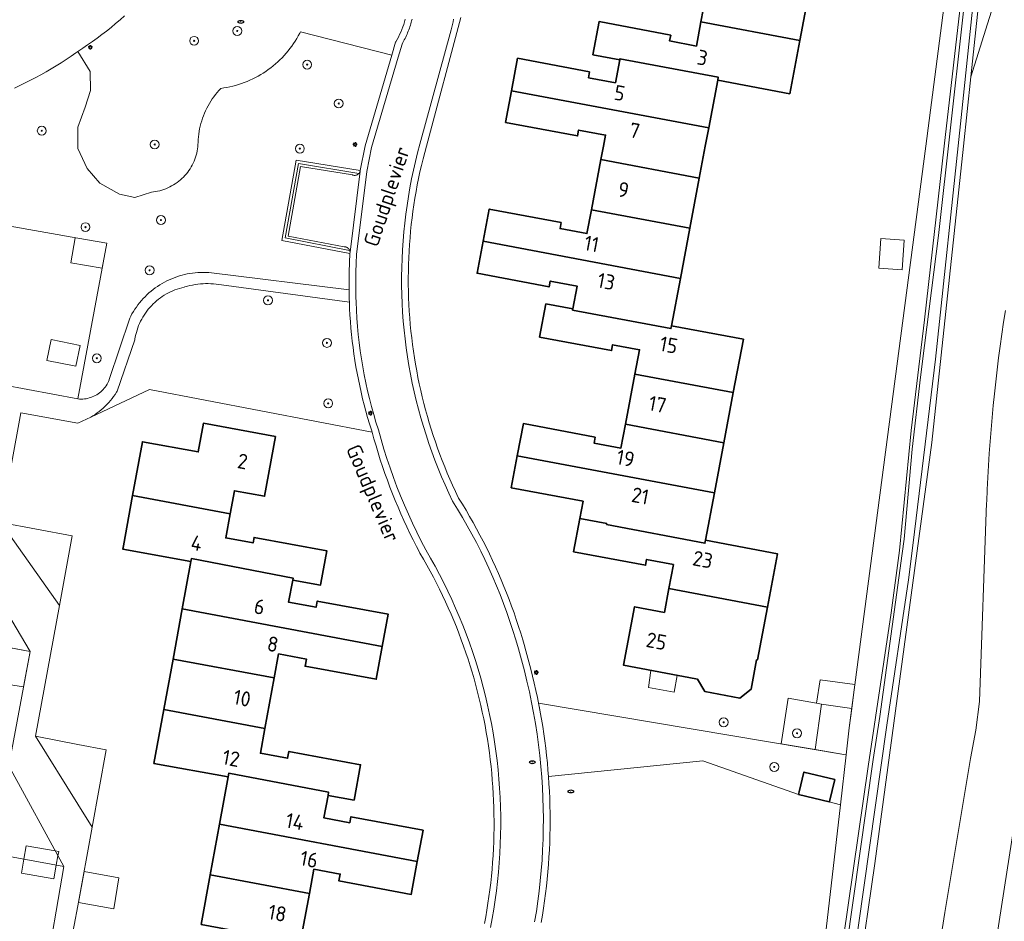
# Model space of a CAD drawing. Header units: metres. Extents: x 152610 to 160096, y 456114 to 462495.
# Tile 923 of 938: x 158995 to 159083, y 460680 to 460761. Entities that reach past the tile are written whole.
import ezdxf
from ezdxf.enums import TextEntityAlignment as Align

# ---------------------------------------------------------------- set-up
doc = ezdxf.new("R2010")
doc.units = ezdxf.units.M
doc.header["$LTSCALE"] = 0.5
doc.layers.get('0').update_dxf_attribs({"linetype": 'CONTINUOUS'})
for name, color, linetype, lineweight in [('B-PV-GR-BEPLANTING_CULTUUR_BOSPLANTSOEN-GV', 251, 'CONTINUOUS', 18), ('B-PV-GR-BOOM-S', 251, 'CONTINUOUS', 25), ('B-PV-GR-BOS_LOOF-GV', 251, 'CONTINUOUS', 13), ('B-PV-IE-MEUBILAIR-S', 251, 'CONTINUOUS', 25), ('B-PV-IE-TERREINAFSCHEIDING_KUNSTMATIG_MUUR-G', 251, 'IE-TERREINAFSCHEIDING_KUNSTMATIG-SO', 18), ('B-PV-OG-BEBOUWING-GV', 6, 'CONTINUOUS', 35), ('B-PV-OG-BEBOUWING-T18', 1, 'CONTINUOUS', 18), ('B-PV-OG-BEBOUWING_OVERBOUWING-GV', 251, 'CONTINUOUS', 18), ('B-PV-OG-BEBOUWING_SCHUUR-GV', 251, 'CONTINUOUS', 18), ('B-PV-OG-TERREIN_BEGROEID-GV', 251, 'CONTINUOUS', 18), ('B-PV-OG-TERREIN_OEVER-GV', 251, 'CONTINUOUS', 18), ('B-PV-OG-TOPOGRAFIE-T18', 1, 'CONTINUOUS', 18), ('B-PV-OG-WATER_SLOOT-GV', 251, 'CONTINUOUS', 18), ('B-PV-VH-HALFVERHARDING_GRAVEL-GV', 251, 'CONTINUOUS', 18), ('B-PV-VH-OPENVERHARDING_BETONELEMENT-GV', 251, 'CONTINUOUS', 18), ('B-PV-VH-OPENVERHARDING_BETONSTRAATSTEEN-GV', 251, 'CONTINUOUS', 18), ('B-PV-VH-OPENVERHARDING_STRAATBAKSTEEN-GV', 251, 'CONTINUOUS', 18)]:
    doc.layers.add(name, color=color, linetype=linetype, lineweight=lineweight)
doc.styles.add('NLCS-ISO', font='NLCS-ISO.ttf')
doc.styles.add('NLCS-ISO-M750-T18', font='NLCS-ISO.ttf', dxfattribs={"height": 1.35})
doc.linetypes.add('IE-TERREINAFSCHEIDING_KUNSTMATIG-SO', pattern='A,4,[82,NLCS.SHX,S=0.75,R=90,X=0,Y=0],4,-2', length=10)

# ---------------------------------------------------------------- blocks, each defined once
blk = doc.blocks.new('SIE-MEUBILAIR_PAAL_LICHTMAST-SO')
for points in [[(-0.62, 0), (-1, 0)], [(-0.71, 0.71), (-0.44, 0.44)], [(0, 1), (0, 0.62)], [(0.44, 0.44), (0.71, 0.71)], [(1, 0), (0.62, 0)], [(-0.71, -0.71), (-0.44, -0.44)], [(0, -0.62), (0, -1)], [(0.44, -0.44), (0.71, -0.71)]]:
    blk.add_lwpolyline(points)
blk.add_circle((0, 0), 0.5)
blk = doc.blocks.new('SIE-MEUBILAIR_PUT_RIOOLPUT-SO')
blk.add_ellipse((0, 0), major_axis=(1.25, 0), ratio=0.54)
at = {"style": 'NLCS-ISO'}
blk.add_text('ri', height=0.75, dxfattribs=at).set_placement((-0.04, 0.07), align=Align.MIDDLE_CENTER)
blk = doc.blocks.new('SGR-BOOM_GBKN-SO')
at = {"linetype": 'ByBlock', "lineweight": 18}
h = blk.add_hatch(color=0, dxfattribs=at)
h.dxf.hatch_style = 1
edge = h.paths.add_edge_path()
edge.add_arc((0, 0), 0.25, 0, 360)
at = {"color": 0, "linetype": 'ByBlock', "lineweight": 18}
for radius in [2, 0.25]:
    blk.add_circle((0, 0), radius, dxfattribs=at)
at = {"color": 0, "linetype": 'ByBlock', "lineweight": 18, "style": 'NLCS-ISO'}
blk.add_attdef('SOORT', (2.5, 0), '', height=1.5, dxfattribs=at)

msp = doc.modelspace()

# ---------------------------------------------------------------- linework, layer by layer
at = {"layer": 'B-PV-GR-BEPLANTING_CULTUUR_BOSPLANTSOEN-GV', "flags": 128}
for points in [[(159068.295, 460675.811), (159070.956, 460694.276), (159073.029, 460708.095), (159073.756, 460713.677), (159074.83, 460724.447), (159076.002, 460734.401), (159077.788, 460750), (159080.197, 460771.045)], [(159081.739, 460770.88), (159080.175, 460756.206), (159082.166, 460762.588)], [(159078.247, 460766.397), (159076.124, 460750), (159069.26, 460697.772), (159068.98, 460695.346), (159068.459, 460690.836), (159064.089, 460652.97)], [(159063.009, 460568.472), (159069.908, 460601.61), (159072.91, 460617.227), (159089.629, 460724.842), (159093.773, 460762.104)], [(158967.697, 460747.45), (159000, 460741.727), (159002.604, 460741.266), (159000.003, 460727.294), (159000.15, 460727.282), (159000.297, 460727.279), (159000.444, 460727.283), (159000.591, 460727.295), (159000.737, 460727.315), (159000.882, 460727.343), (159001.024, 460727.38), (159001.165, 460727.423), (159001.303, 460727.474), (159001.438, 460727.533), (159001.57, 460727.599), (159001.698, 460727.672), (159001.822, 460727.751), (159001.941, 460727.838), (159002.056, 460727.931), (159002.165, 460728.029), (159002.269, 460728.134), (159002.367, 460728.244), (159002.458, 460728.359), (159002.544, 460728.479), (159002.622, 460728.604), (159002.694, 460728.732), (159002.759, 460728.865), (159002.817, 460729), (159002.827, 460729.027), (159004.659, 460734.539), (159004.747, 460734.712), (159004.864, 460734.926), (159004.987, 460735.135), (159005.118, 460735.34), (159005.255, 460735.54), (159005.398, 460735.736), (159005.548, 460735.927), (159005.704, 460736.114), (159005.866, 460736.295), (159006.034, 460736.47), (159006.208, 460736.64), (159006.387, 460736.804), (159006.572, 460736.962), (159006.761, 460737.113), (159006.956, 460737.259), (159007.155, 460737.398), (159007.359, 460737.53), (159007.566, 460737.656), (159007.778, 460737.775), (159007.994, 460737.886), (159008.213, 460737.991), (159008.436, 460738.088), (159008.662, 460738.178), (159008.89, 460738.26), (159009.121, 460738.335), (159009.355, 460738.402), (159009.59, 460738.462), (159009.828, 460738.513), (159010.067, 460738.557), (159010.307, 460738.593), (159010.548, 460738.621), (159010.79, 460738.641), (159011.033, 460738.653), (159011.275, 460738.657), (159011.518, 460738.653), (159011.761, 460738.641), (159024.353, 460737.074), (159024.368, 460738.711), (159024.434, 460740.346), (159018.324, 460741.517), (159019.59, 460748.732), (159025.348, 460747.809), (159025.786, 460750.007), (159028.187, 460758.156), (159019.989, 460760.265), (159019.923, 460760.134), (159019.794, 460759.893), (159019.659, 460759.657), (159019.516, 460759.424), (159019.367, 460759.196), (159019.212, 460758.972), (159019.049, 460758.753), (159018.881, 460758.538), (159018.706, 460758.329), (159018.525, 460758.125), (159018.338, 460757.927), (159018.146, 460757.734), (159017.948, 460757.546), (159017.744, 460757.365), (159017.535, 460757.189), (159017.321, 460757.02), (159017.103, 460756.857), (159016.879, 460756.701), (159016.652, 460756.551), (159016.419, 460756.408), (159016.183, 460756.272), (159015.943, 460756.143), (159015.699, 460756.021), (159015.452, 460755.906), (159015.201, 460755.799), (159014.948, 460755.699), (159014.691, 460755.606), (159014.432, 460755.521), (159014.171, 460755.444), (159013.907, 460755.374), (159013.642, 460755.312), (159013.375, 460755.258), (159013.106, 460755.211), (159012.836, 460755.173), (159012.671, 460754.994), (159012.512, 460754.81), (159012.358, 460754.621), (159012.212, 460754.427), (159012.071, 460754.228), (159011.937, 460754.025), (159011.81, 460753.817), (159011.69, 460753.605), (159011.577, 460753.39), (159011.471, 460753.171), (159011.372, 460752.948), (159011.281, 460752.723), (159011.197, 460752.494), (159011.121, 460752.263), (159011.052, 460752.029), (159010.991, 460751.794), (159010.938, 460751.556), (159010.893, 460751.317), (159010.855, 460751.077), (159010.826, 460750.835), (159010.804, 460750.593), (159010.791, 460750.35), (159010.785, 460750.106), (159010.785, 460750), (159010.778, 460749.932), (159010.753, 460749.742), (159010.72, 460749.553), (159010.68, 460749.366), (159010.631, 460749.181), (159010.575, 460748.998), (159010.512, 460748.817), (159010.441, 460748.639), (159010.362, 460748.465), (159010.276, 460748.293), (159010.183, 460748.126), (159010.084, 460747.962), (159009.977, 460747.803), (159009.864, 460747.649), (159009.745, 460747.499), (159009.619, 460747.354), (159009.488, 460747.215), (159009.351, 460747.081), (159009.208, 460746.953), (159009.06, 460746.832), (159008.907, 460746.716), (159008.75, 460746.607), (159008.588, 460746.505), (159008.422, 460746.409), (159008.252, 460746.321), (159008.079, 460746.24), (159007.902, 460746.166), (159007.722, 460746.099), (159007.54, 460746.04), (159007.356, 460745.989), (159007.169, 460745.946), (159006.981, 460745.91), (159006.791, 460745.882), (159006.601, 460745.862), (159005.105, 460745.379), (159003.739, 460745.667), (159001.983, 460746.674), (159000.839, 460747.989), (159000, 460749.776), (158999.999, 460751.689), (159000, 460751.692), (159000.653, 460753.485), (159001.142, 460754.988), (159001.099, 460756.687), (159000.001, 460758.486), (158999.827, 460758.363), (158999.391, 460758.062), (158998.951, 460757.768), (158998.506, 460757.481), (158998.057, 460757.201), (158997.604, 460756.927), (158997.147, 460756.66), (158996.686, 460756.4), (158996.221, 460756.147), (158995.752, 460755.901), (158995.279, 460755.663), (158994.803, 460755.431), (158994.324, 460755.207)], [(159083.275, 460735.241), (159083.11, 460734.176), (159082.954, 460733.109), (159082.805, 460732.041), (159082.665, 460730.972), (159082.532, 460729.902), (159082.407, 460728.832), (159082.29, 460727.76), (159082.181, 460726.687), (159082.081, 460725.614), (159081.988, 460724.54), (159081.903, 460723.465), (159081.826, 460722.39), (159081.757, 460721.314), (159081.696, 460720.238), (159081.643, 460719.161), (159081.598, 460718.084), (159081.593, 460717.96), (159080.957, 460700.139), (159080.628, 460697.554), (159080.149, 460695.021), (159077.826, 460681.168), (159075.791, 460668.187)]]:
    msp.add_lwpolyline(points, dxfattribs=at)
for points in [[(159011.951, 460737.64), (159011.715, 460737.646), (159011.478, 460737.644), (159011.242, 460737.634), (159011.006, 460737.617), (159010.771, 460737.591), (159010.536, 460737.557), (159010.304, 460737.515), (159010.072, 460737.466), (159009.843, 460737.408), (159009.615, 460737.343), (159009.54, 460737.32), (159009.332, 460737.271), (159009.126, 460737.214), (159008.923, 460737.149), (159008.722, 460737.076), (159008.524, 460736.997), (159008.329, 460736.909), (159008.137, 460736.815), (159007.949, 460736.713), (159007.765, 460736.605), (159007.585, 460736.49), (159007.41, 460736.368), (159007.24, 460736.239), (159007.074, 460736.104), (159006.913, 460735.964), (159006.758, 460735.817), (159006.608, 460735.664), (159006.465, 460735.506), (159006.327, 460735.343), (159006.195, 460735.175), (159006.07, 460735.002), (159005.952, 460734.824), (159005.84, 460734.642), (159005.735, 460734.456), (159005.637, 460734.266), (159005.546, 460734.073), (159005.463, 460733.876), (159005.387, 460733.677), (159005.318, 460733.474), (159005.258, 460733.269), (159005.204, 460733.063), (159005.159, 460732.854), (159005.122, 460732.644), (159005.115, 460732.602), (159003.538, 460727.995), (159003.474, 460727.89), (159003.347, 460727.696), (159003.214, 460727.506), (159003.074, 460727.321), (159002.928, 460727.141), (159002.775, 460726.965), (159002.617, 460726.796), (159002.453, 460726.631), (159002.284, 460726.473), (159002.109, 460726.321), (159001.929, 460726.174), (159001.744, 460726.034), (159001.555, 460725.9), (159001.36, 460725.773), (159001.162, 460725.653), (159006.433, 460728.144), (159026.416, 460724.319), (159026.357, 460724.503), (159026.184, 460725.061), (159026.019, 460725.621), (159025.861, 460726.184), (159025.711, 460726.749), (159025.569, 460727.315), (159025.434, 460727.884), (159025.308, 460728.454), (159025.189, 460729.026), (159025.078, 460729.6), (159024.975, 460730.175), (159024.879, 460730.751), (159024.792, 460731.329), (159024.712, 460731.908), (159024.641, 460732.488), (159024.577, 460733.069), (159024.522, 460733.65), (159024.474, 460734.233), (159024.434, 460734.816), (159024.403, 460735.399), (159024.379, 460735.983), (159012.891, 460737.536), (159012.657, 460737.574), (159012.423, 460737.604), (159012.187, 460737.626)], [(158999.487, 460714.993), (158993.095, 460716.202), (158998.342, 460708.731)], [(158995.712, 460704.624), (158990.55, 460713.326), (158989.21, 460705.835)], [(159041.515, 460699.211), (159041.52, 460699.18), (159041.634, 460698.532), (159041.74, 460697.883), (159041.839, 460697.232), (159041.929, 460696.58), (159042.012, 460695.927), (159042.086, 460695.273), (159042.153, 460694.618), (159042.212, 460693.963), (159042.257, 460693.383), (159056.117, 460694.803), (159064.698, 460691.778), (159064.758, 460692.026), (159065.188, 460693.788), (159067.951, 460693.114), (159067.473, 460691.153), (159067.461, 460691.104), (159068.459, 460690.836), (159068.98, 460695.346), (159068.95, 460695.351), (159041.369, 460699.988), (159041.453, 460699.553)], [(159000.001, 460696.276), (158996.196, 460697.001), (159000, 460690.92), (159001.29, 460688.858), (159002.554, 460695.789)], [(158998.747, 460685.298), (158993.814, 460694.336), (158992.365, 460686.486)]]:
    msp.add_lwpolyline(points, close=True, dxfattribs=at)
at = {"layer": 'B-PV-GR-BOS_LOOF-GV', "flags": 128}
for points in [[(159082.166, 460762.588), (159080.175, 460756.206), (159079.514, 460750), (159076.677, 460723.392), (159071.567, 460685.583), (159068.616, 460665.358), (159065.416, 460642.047), (159065.375, 460641.861), (159065.234, 460641.238), (159065.085, 460640.617), (159064.928, 460639.998), (159064.764, 460639.381), (159064.591, 460638.766), (159064.411, 460638.153), (159064.223, 460637.543), (159064.028, 460636.935), (159063.844, 460636.236), (159063.736, 460635.768), (159063.483, 460634.913), (159063.357, 460634.543), (159063.14, 460633.859), (159062.752, 460632.833), (159053.466, 460606.203), (159050.432, 460593.869)], [(159093.773, 460762.104), (159089.629, 460724.842), (159072.91, 460617.227), (159069.908, 460601.61), (159063.009, 460568.472)], [(159075.791, 460668.187), (159077.826, 460681.168), (159080.149, 460695.021), (159080.628, 460697.554), (159080.957, 460700.139), (159081.593, 460717.96), (159081.598, 460718.084), (159081.643, 460719.161), (159081.696, 460720.238), (159081.757, 460721.314), (159081.826, 460722.39), (159081.903, 460723.465), (159081.988, 460724.54), (159082.081, 460725.614), (159082.181, 460726.687), (159082.29, 460727.76), (159082.407, 460728.832), (159082.532, 460729.902), (159082.665, 460730.972), (159082.805, 460732.041), (159082.954, 460733.109), (159083.11, 460734.176), (159083.275, 460735.241)]]:
    msp.add_lwpolyline(points, dxfattribs=at)
at = {"layer": 'B-PV-IE-TERREINAFSCHEIDING_KUNSTMATIG_MUUR-G', "flags": 128}
msp.add_lwpolyline([(159025.224, 460747.542), (159019.822, 460748.43), (159018.628, 460741.75), (159024.378, 460740.619)], dxfattribs=at)
at = {"layer": 'B-PV-OG-BEBOUWING-GV', "flags": 128}
for points in [[(159054.689, 460769.069), (159053.702, 460763.823), (159056.355, 460763.321), (159055.943, 460761.137), (159064.817, 460759.461), (159065.716, 460764.231), (159065.502, 460764.271), (159066.005, 460766.935), (159064.474, 460767.224)], [(159053.227, 460759.961), (159046.799, 460761.171), (159046.239, 460758.193), (159048.648, 460757.739), (159048.666, 460757.837), (159057.5, 460756.173), (159057.45, 460755.909), (159063.917, 460754.69), (159064.817, 460759.461), (159055.943, 460761.137), (159055.536, 460758.977), (159053.127, 460759.43)], [(159045.951, 460756.665), (159039.487, 460757.882), (159038.938, 460754.966), (159056.644, 460751.628), (159057.45, 460755.909), (159057.5, 460756.173), (159048.666, 460757.837), (159048.648, 460757.739), (159048.261, 460755.681), (159045.851, 460756.135)], [(159056.644, 460751.628), (159038.938, 460754.966), (159038.402, 460752.122), (159044.865, 460750.907), (159044.965, 460751.433), (159047.375, 460750.979), (159047.19, 460750), (159046.962, 460748.787), (159055.795, 460747.122), (159056.337, 460750)], [(159055.795, 460747.122), (159046.962, 460748.787), (159046.113, 460744.28), (159054.946, 460742.616)], [(159043.401, 460743.118), (159036.934, 460744.338), (159036.389, 460741.447), (159054.097, 460738.11), (159054.946, 460742.616), (159046.113, 460744.28), (159045.709, 460742.135), (159043.299, 460742.59)], [(159054.097, 460738.11), (159036.389, 460741.447), (159035.847, 460738.569), (159042.312, 460737.349), (159042.412, 460737.878), (159044.821, 460737.423), (159044.433, 460735.366), (159044.415, 460735.268), (159053.248, 460733.603), (159053.298, 460733.868)], [(159044.433, 460735.366), (159042.024, 460735.821), (159041.463, 460732.843), (159047.918, 460731.625), (159048.017, 460732.154), (159050.427, 460731.7), (159050.017, 460729.522), (159058.85, 460727.857), (159059.757, 460732.65), (159053.298, 460733.868), (159053.248, 460733.603), (159044.415, 460735.268)], [(159058.85, 460727.857), (159050.017, 460729.522), (159049.168, 460725.016), (159057.998, 460723.352)], [(159017.749, 460723.929), (159011.283, 460725.11), (159010.811, 460722.528), (159005.794, 460723.444), (159004.911, 460718.611), (159013.684, 460716.974), (159014.062, 460719.044), (159016.767, 460718.551)], [(159046.454, 460723.857), (159039.999, 460725.073), (159039.453, 460722.181), (159057.146, 460718.846), (159057.998, 460723.352), (159049.168, 460725.016), (159048.765, 460722.874), (159046.355, 460723.327)], [(159057.146, 460718.846), (159039.453, 460722.181), (159038.913, 460719.324), (159045.369, 460718.106), (159045.078, 460716.558), (159047.484, 460716.102), (159047.465, 460716.004), (159056.293, 460714.34), (159056.344, 460714.609)], [(159013.684, 460716.974), (159004.911, 460718.611), (159004.089, 460714.117), (159004.035, 460713.817), (159010.148, 460712.7), (159010.194, 460712.953), (159019.327, 460711.213), (159019.294, 460711.033), (159021.799, 460710.574), (159021.829, 460710.737), (159022.363, 460713.65), (159015.821, 460714.851), (159015.731, 460714.361), (159013.289, 460714.807)], [(159047.484, 460716.102), (159045.078, 460716.558), (159044.513, 460713.572), (159050.968, 460712.352), (159051.068, 460712.882), (159053.479, 460712.426), (159053.071, 460710.271), (159061.905, 460708.606), (159062.809, 460713.386), (159056.344, 460714.609), (159056.293, 460714.34), (159047.465, 460716.004)], [(159019.327, 460711.213), (159010.194, 460712.953), (159010.148, 460712.7), (159009.369, 460708.434), (159027.339, 460705.068), (159027.873, 460707.965), (159021.496, 460709.142), (159021.393, 460708.584), (159018.928, 460709.037), (159019.294, 460711.033)], [(159061.905, 460708.606), (159053.071, 460710.271), (159052.665, 460708.125), (159049.985, 460708.63), (159048.998, 460703.379), (159055.482, 460702.158), (159055.639, 460702.128), (159056.287, 460701.033), (159059.435, 460700.437), (159060.438, 460701.225), (159060.937, 460703.865), (159061.006, 460703.852)], [(159027.339, 460705.068), (159009.369, 460708.434), (159008.547, 460703.932), (159017.63, 460702.241), (159018.025, 460704.395), (159020.526, 460703.937), (159020.409, 460703.297), (159026.795, 460702.12)], [(159017.63, 460702.241), (159008.547, 460703.932), (159007.721, 460699.405), (159016.799, 460697.7)], [(159016.799, 460697.7), (159007.721, 460699.405), (159006.839, 460694.574), (159013.493, 460693.359), (159013.553, 460693.686), (159022.518, 460691.972), (159022.467, 460691.698), (159024.798, 460691.269), (159025.385, 460694.453), (159018.951, 460695.641), (159018.839, 460695.035), (159016.393, 460695.484)], [(159022.518, 460691.972), (159013.553, 460693.686), (159013.493, 460693.359), (159012.717, 460689.108), (159030.481, 460685.754), (159031.003, 460688.573), (159024.513, 460689.776), (159024.414, 460689.242), (159022.093, 460689.671), (159022.467, 460691.698)], [(159064.698, 460691.778), (159067.461, 460691.104), (159067.473, 460691.153), (159067.951, 460693.114), (159065.188, 460693.788), (159064.758, 460692.026)], [(159030.481, 460685.754), (159012.717, 460689.108), (159011.891, 460684.578), (159020.787, 460682.885), (159021.191, 460685.067), (159023.556, 460684.629), (159023.442, 460684.013), (159029.935, 460682.81)], [(159020.787, 460682.885), (159011.891, 460684.578), (159011.076, 460680.111), (159019.966, 460678.454)]]:
    msp.add_lwpolyline(points, close=True, dxfattribs=at)
at = {"layer": 'B-PV-OG-BEBOUWING_OVERBOUWING-GV', "flags": 128}
for points in [[(159000.199, 460732.091), (158997.598, 460732.625), (158997.214, 460730.754), (158999.815, 460730.22)], [(159066.191, 460695.815), (159066.767, 460699.897), (159066.304, 460699.977), (159063.776, 460700.416), (159063.14, 460696.328)], [(159003.692, 460684.292), (159000.563, 460684.871), (159000.054, 460682.077), (159003.239, 460681.52)]]:
    msp.add_lwpolyline(points, close=True, dxfattribs=at)
at = {"layer": 'B-PV-OG-BEBOUWING_SCHUUR-GV', "flags": 128}
for points in [[(159000, 460741.727), (158999.766, 460741.769), (158999.376, 460739.525), (159002.189, 460739.036), (159002.604, 460741.266)], [(159074.198, 460741.536), (159072.102, 460741.689), (159071.909, 460739.043), (159074.005, 460738.89)], [(158995.712, 460704.624), (158993.638, 460705.01), (158993.242, 460702.472), (158993.792, 460701.646), (158995.127, 460701.454)], [(159053.816, 460702.472), (159051.452, 460702.917), (159051.22, 460701.388), (159053.535, 460700.97)], [(159066.304, 460699.977), (159066.767, 460699.897), (159069.488, 460699.504), (159069.769, 460701.649), (159066.636, 460702.078)], [(159069.488, 460699.504), (159066.767, 460699.897), (159066.191, 460695.815), (159068.95, 460695.351), (159068.98, 460695.346), (159069.26, 460697.772)], [(158997.974, 460686.714), (158995.369, 460687.177), (158995.154, 460685.967), (158994.931, 460684.717), (158997.846, 460684.198), (158998.064, 460685.425), (158998.215, 460686.272), (158998.284, 460686.658)]]:
    msp.add_lwpolyline(points, close=True, dxfattribs=at)
at = {"layer": 'B-PV-OG-TERREIN_BEGROEID-GV', "flags": 128}
for points in [[(159004.189, 460761.672), (159003.793, 460761.326), (159003.391, 460760.985), (159002.984, 460760.65), (159002.573, 460760.322), (159002.156, 460760), (159001.734, 460759.684), (159001.308, 460759.375), (159000.877, 460759.072), (159000.441, 460758.776), (159000.001, 460758.486), (159001.099, 460756.687), (159001.142, 460754.988), (159000.653, 460753.485), (159000, 460751.692), (158999.999, 460751.689), (159000, 460749.776), (159000.839, 460747.989), (159001.983, 460746.674), (159003.739, 460745.667), (159005.105, 460745.379), (159006.601, 460745.862), (159006.791, 460745.882), (159006.981, 460745.91), (159007.169, 460745.946), (159007.356, 460745.989), (159007.54, 460746.04), (159007.722, 460746.099), (159007.902, 460746.166), (159008.079, 460746.24), (159008.252, 460746.321), (159008.422, 460746.409), (159008.588, 460746.505), (159008.75, 460746.607), (159008.907, 460746.716), (159009.06, 460746.832), (159009.208, 460746.953), (159009.351, 460747.081), (159009.488, 460747.215), (159009.619, 460747.354), (159009.745, 460747.499), (159009.864, 460747.649), (159009.977, 460747.803), (159010.084, 460747.962), (159010.183, 460748.126), (159010.276, 460748.293), (159010.362, 460748.465), (159010.441, 460748.639), (159010.512, 460748.817), (159010.575, 460748.998), (159010.631, 460749.181), (159010.68, 460749.366), (159010.72, 460749.553), (159010.753, 460749.742), (159010.778, 460749.932), (159010.785, 460750), (159010.785, 460750.106), (159010.791, 460750.35), (159010.804, 460750.593), (159010.826, 460750.835), (159010.855, 460751.077), (159010.893, 460751.317), (159010.938, 460751.556), (159010.991, 460751.794), (159011.052, 460752.029), (159011.121, 460752.263), (159011.197, 460752.494), (159011.281, 460752.723), (159011.372, 460752.948), (159011.471, 460753.171), (159011.577, 460753.39), (159011.69, 460753.605), (159011.81, 460753.817), (159011.937, 460754.025), (159012.071, 460754.228), (159012.212, 460754.427), (159012.358, 460754.621), (159012.512, 460754.81), (159012.671, 460754.994), (159012.836, 460755.173), (159013.106, 460755.211), (159013.375, 460755.258), (159013.642, 460755.312), (159013.907, 460755.374), (159014.171, 460755.444), (159014.432, 460755.521), (159014.691, 460755.606), (159014.948, 460755.699), (159015.201, 460755.799), (159015.452, 460755.906), (159015.699, 460756.021), (159015.943, 460756.143), (159016.183, 460756.272), (159016.419, 460756.408), (159016.652, 460756.551), (159016.879, 460756.701), (159017.103, 460756.857), (159017.321, 460757.02), (159017.535, 460757.189), (159017.744, 460757.365), (159017.948, 460757.546), (159018.146, 460757.734), (159018.338, 460757.927), (159018.525, 460758.125), (159018.706, 460758.329), (159018.881, 460758.538), (159019.049, 460758.753), (159019.212, 460758.972), (159019.367, 460759.196), (159019.516, 460759.424), (159019.659, 460759.657), (159019.794, 460759.893), (159019.923, 460760.134), (159019.989, 460760.265), (159028.187, 460758.156), (159028.532, 460759.327), (159028.547, 460759.353), (159028.67, 460759.566), (159028.786, 460759.784), (159028.894, 460760.005), (159028.995, 460760.23), (159029.089, 460760.458), (159029.176, 460760.688), (159029.255, 460760.922), (159029.326, 460761.157), (159029.39, 460761.396)], [(159064.089, 460652.97), (159068.459, 460690.836), (159067.461, 460691.104), (159064.698, 460691.778), (159056.117, 460694.803), (159042.257, 460693.383), (159042.301, 460692.727), (159042.336, 460692.07), (159042.364, 460691.413), (159042.383, 460690.756), (159042.395, 460690.098), (159042.399, 460689.441), (159042.394, 460688.783), (159042.382, 460688.126), (159042.362, 460687.468), (159042.334, 460686.812), (159042.297, 460686.155), (159042.253, 460685.499), (159042.201, 460684.843), (159042.14, 460684.188), (159042.072, 460683.534), (159041.996, 460682.881), (159041.912, 460682.229), (159041.82, 460681.578), (159041.72, 460680.928), (159041.612, 460680.279)]]:
    msp.add_lwpolyline(points, dxfattribs=at)
at = {"layer": 'B-PV-OG-TERREIN_OEVER-GV', "flags": 128}
for points in [[(159050.432, 460593.869), (159053.466, 460606.203), (159062.752, 460632.833), (159063.14, 460633.859), (159063.357, 460634.543), (159063.483, 460634.913), (159063.736, 460635.768), (159063.844, 460636.236), (159064.028, 460636.935), (159064.223, 460637.543), (159064.411, 460638.153), (159064.591, 460638.766), (159064.764, 460639.381), (159064.928, 460639.998), (159065.085, 460640.617), (159065.234, 460641.238), (159065.375, 460641.861), (159065.416, 460642.047), (159068.616, 460665.358), (159071.567, 460685.583), (159076.677, 460723.392), (159079.514, 460750), (159080.175, 460756.206), (159081.739, 460770.88)], [(159080.197, 460771.045), (159077.788, 460750), (159076.002, 460734.401), (159074.83, 460724.447), (159073.756, 460713.677), (159073.029, 460708.095), (159070.956, 460694.276), (159068.295, 460675.811), (159066.493, 460662.501), (159064.403, 460649.145), (159063.484, 460640.893), (159063.043, 460638.748), (159062.462, 460636.637), (159058.762, 460626.597), (159055.612, 460618.175), (159052.042, 460605.38), (159051.898, 460604.937), (159051.711, 460604.36), (159051.388, 460603.338), (159051.073, 460602.313), (159050.765, 460601.286), (159050.464, 460600.257)], [(159081.204, 460770.605), (159079.245, 460751.998), (159076.993, 460730.863), (159074.987, 460714.363), (159074.563, 460711.041), (159072.625, 460697.994), (159070.066, 460679.825), (159067.117, 460658.853), (159064.934, 460643.212), (159064.754, 460641.332), (159064.445, 460639.76), (159064.006, 460638.059), (159059.572, 460625.451), (159056.388, 460617.041), (159054.179, 460609.781), (159053.496, 460607.642), (159050.635, 460596.67)], [(159069.012, 460678.027), (159071.391, 460694.931), (159071.993, 460698.772), (159073.997, 460713.424), (159074.177, 460714.705), (159074.896, 460722.792), (159075.662, 460729.259), (159076.021, 460732.096), (159077.277, 460741.966), (159080.475, 460770.719)]]:
    msp.add_lwpolyline(points, dxfattribs=at)
at = {"layer": 'B-PV-OG-WATER_SLOOT-GV', "flags": 128}
for points in [[(159050.635, 460596.67), (159053.496, 460607.642), (159054.179, 460609.781), (159056.388, 460617.041), (159059.572, 460625.451), (159064.006, 460638.059), (159064.445, 460639.76), (159064.754, 460641.332), (159064.934, 460643.212), (159067.117, 460658.853), (159070.066, 460679.825), (159072.625, 460697.994), (159074.563, 460711.041), (159074.987, 460714.363), (159076.993, 460730.863), (159079.245, 460751.998), (159081.204, 460770.605)], [(159080.475, 460770.719), (159077.277, 460741.966), (159076.021, 460732.096), (159075.662, 460729.259), (159074.896, 460722.792), (159074.177, 460714.705), (159073.997, 460713.424), (159071.993, 460698.772), (159071.391, 460694.931), (159069.012, 460678.027)]]:
    msp.add_lwpolyline(points, dxfattribs=at)
at = {"layer": 'B-PV-VH-HALFVERHARDING_GRAVEL-GV', "flags": 128}
for points in [[(158998.352, 460673.109), (159000, 460681.78), (159001.29, 460688.858), (159000, 460690.92), (158996.196, 460697.001), (158998.342, 460708.731), (158993.095, 460716.202), (158994.887, 460726.034), (159000, 460725.104), (159000.009, 460725.108), (159001.162, 460725.653), (159001.36, 460725.773), (159001.555, 460725.9), (159001.744, 460726.034), (159001.929, 460726.174), (159002.109, 460726.321), (159002.284, 460726.473), (159002.453, 460726.631), (159002.617, 460726.796), (159002.775, 460726.965), (159002.928, 460727.141), (159003.074, 460727.321), (159003.214, 460727.506), (159003.347, 460727.696), (159003.474, 460727.89), (159003.538, 460727.995), (159005.115, 460732.602), (159005.122, 460732.644), (159005.159, 460732.854), (159005.204, 460733.063), (159005.258, 460733.269), (159005.318, 460733.474), (159005.387, 460733.677), (159005.463, 460733.876), (159005.546, 460734.073), (159005.637, 460734.266), (159005.735, 460734.456), (159005.84, 460734.642), (159005.952, 460734.824), (159006.07, 460735.002), (159006.195, 460735.175), (159006.327, 460735.343), (159006.465, 460735.506), (159006.608, 460735.664), (159006.758, 460735.817), (159006.913, 460735.964), (159007.074, 460736.104), (159007.24, 460736.239), (159007.41, 460736.368), (159007.585, 460736.49), (159007.765, 460736.605), (159007.949, 460736.713), (159008.137, 460736.815), (159008.329, 460736.909), (159008.524, 460736.997), (159008.722, 460737.076), (159008.923, 460737.149), (159009.126, 460737.214), (159009.332, 460737.271), (159009.54, 460737.32), (159009.615, 460737.343), (159009.843, 460737.408), (159010.072, 460737.466), (159010.304, 460737.515), (159010.536, 460737.557), (159010.771, 460737.591), (159011.006, 460737.617), (159011.242, 460737.634), (159011.478, 460737.644), (159011.715, 460737.646), (159011.951, 460737.64), (159012.187, 460737.626), (159012.423, 460737.604), (159012.657, 460737.574), (159012.891, 460737.536), (159024.379, 460735.983), (159024.375, 460736.256), (159024.369, 460736.528), (159024.362, 460736.801), (159024.353, 460737.074), (159011.761, 460738.641), (159011.518, 460738.653), (159011.275, 460738.657), (159011.033, 460738.653), (159010.79, 460738.641), (159010.548, 460738.621), (159010.307, 460738.593), (159010.067, 460738.557), (159009.828, 460738.513), (159009.59, 460738.462), (159009.355, 460738.402), (159009.121, 460738.335), (159008.89, 460738.26), (159008.662, 460738.178), (159008.436, 460738.088), (159008.213, 460737.991), (159007.994, 460737.886), (159007.778, 460737.775), (159007.566, 460737.656), (159007.359, 460737.53), (159007.155, 460737.398), (159006.956, 460737.259), (159006.761, 460737.113), (159006.572, 460736.962), (159006.387, 460736.804), (159006.208, 460736.64), (159006.034, 460736.47), (159005.866, 460736.295), (159005.704, 460736.114), (159005.548, 460735.927), (159005.398, 460735.736), (159005.255, 460735.54), (159005.118, 460735.34), (159004.987, 460735.135), (159004.864, 460734.926), (159004.747, 460734.712), (159004.659, 460734.539), (159002.827, 460729.027), (159002.817, 460729), (159002.759, 460728.865), (159002.694, 460728.732), (159002.622, 460728.604), (159002.544, 460728.479), (159002.458, 460728.359), (159002.367, 460728.244), (159002.269, 460728.134), (159002.165, 460728.029), (159002.056, 460727.931), (159001.941, 460727.838), (159001.822, 460727.751), (159001.698, 460727.672), (159001.57, 460727.599), (159001.438, 460727.533), (159001.303, 460727.474), (159001.165, 460727.423), (159001.024, 460727.38), (159000.882, 460727.343), (159000.737, 460727.315), (159000.591, 460727.295), (159000.444, 460727.283), (159000.297, 460727.279), (159000.15, 460727.282), (159000.003, 460727.294), (159000, 460727.294), (158993.273, 460728.546)], [(158990.55, 460713.326), (158995.712, 460704.624), (158993.814, 460694.336), (158998.747, 460685.298), (158997.044, 460675.385), (158992.395, 460676.252)]]:
    msp.add_lwpolyline(points, dxfattribs=at)
at = {"layer": 'B-PV-VH-OPENVERHARDING_BETONELEMENT-GV', "flags": 128}
msp.add_lwpolyline([(159024.647, 460747.416), (159019.997, 460748.161), (159018.9, 460741.916), (159023.927, 460740.953), (159023.936, 460740.953), (159023.945, 460740.952), (159023.955, 460740.952), (159023.964, 460740.951), (159023.973, 460740.95), (159023.982, 460740.949), (159023.991, 460740.948), (159024, 460740.947), (159024.009, 460740.945), (159024.018, 460740.944), (159024.027, 460740.942), (159024.036, 460740.94), (159024.045, 460740.938), (159024.054, 460740.935), (159024.063, 460740.933), (159024.072, 460740.93), (159024.081, 460740.928), (159024.089, 460740.925), (159024.098, 460740.922), (159024.107, 460740.918), (159024.115, 460740.915), (159024.124, 460740.911), (159024.132, 460740.908), (159024.141, 460740.904), (159024.149, 460740.9), (159024.157, 460740.896), (159024.165, 460740.892), (159024.173, 460740.887), (159024.181, 460740.883), (159024.189, 460740.878), (159024.197, 460740.874), (159024.205, 460740.869), (159024.212, 460740.863), (159024.22, 460740.858), (159024.228, 460740.853), (159024.235, 460740.848), (159024.242, 460740.842), (159024.249, 460740.836), (159024.257, 460740.83), (159024.264, 460740.824), (159024.271, 460740.818), (159024.274, 460740.815), (159024.277, 460740.812), (159024.284, 460740.806), (159024.291, 460740.799), (159024.297, 460740.793), (159024.303, 460740.786), (159024.31, 460740.779), (159024.316, 460740.773), (159024.321, 460740.766), (159024.327, 460740.758), (159024.333, 460740.751), (159024.339, 460740.744), (159024.344, 460740.736), (159024.35, 460740.729), (159024.355, 460740.722), (159024.36, 460740.714), (159024.365, 460740.706), (159024.37, 460740.698), (159024.374, 460740.69), (159024.379, 460740.682), (159024.383, 460740.674), (159024.387, 460740.666), (159024.391, 460740.658), (159024.396, 460740.65), (159024.399, 460740.641), (159024.403, 460740.633), (159024.407, 460740.624), (159024.41, 460740.616), (159024.413, 460740.607), (159024.416, 460740.598), (159024.419, 460740.59), (159024.422, 460740.581), (159024.424, 460740.572), (159024.427, 460740.563), (159024.429, 460740.554), (159024.431, 460740.545), (159024.433, 460740.536), (159024.435, 460740.527), (159024.437, 460740.518), (159024.438, 460740.509), (159024.44, 460740.5), (159024.441, 460740.491), (159024.442, 460740.482), (159025.338, 460747.733), (159025.335, 460747.725), (159025.316, 460747.667), (159025.29, 460747.611), (159025.257, 460747.558), (159025.217, 460747.511), (159025.171, 460747.469), (159025.121, 460747.433), (159025.066, 460747.404), (159025.008, 460747.382), (159024.948, 460747.368), (159024.886, 460747.362), (159024.824, 460747.364), (159024.763, 460747.373), (159024.704, 460747.391)], close=True, dxfattribs=at)
at = {"layer": 'B-PV-VH-OPENVERHARDING_BETONSTRAATSTEEN-GV', "flags": 128}
msp.add_lwpolyline([(159025.348, 460747.809), (159019.59, 460748.732), (159018.324, 460741.517), (159024.434, 460740.346), (159024.442, 460740.482), (159024.441, 460740.491), (159024.44, 460740.5), (159024.438, 460740.509), (159024.437, 460740.518), (159024.435, 460740.527), (159024.433, 460740.536), (159024.431, 460740.545), (159024.429, 460740.554), (159024.427, 460740.563), (159024.424, 460740.572), (159024.422, 460740.581), (159024.419, 460740.59), (159024.416, 460740.598), (159024.413, 460740.607), (159024.41, 460740.616), (159024.407, 460740.624), (159024.403, 460740.633), (159024.399, 460740.641), (159024.396, 460740.65), (159024.391, 460740.658), (159024.387, 460740.666), (159024.383, 460740.674), (159024.379, 460740.682), (159024.374, 460740.69), (159024.37, 460740.698), (159024.365, 460740.706), (159024.36, 460740.714), (159024.355, 460740.722), (159024.35, 460740.729), (159024.344, 460740.736), (159024.339, 460740.744), (159024.333, 460740.751), (159024.327, 460740.758), (159024.321, 460740.766), (159024.316, 460740.773), (159024.31, 460740.779), (159024.303, 460740.786), (159024.297, 460740.793), (159024.291, 460740.799), (159024.284, 460740.806), (159024.277, 460740.812), (159024.274, 460740.815), (159024.271, 460740.818), (159024.264, 460740.824), (159024.257, 460740.83), (159024.249, 460740.836), (159024.242, 460740.842), (159024.235, 460740.848), (159024.228, 460740.853), (159024.22, 460740.858), (159024.212, 460740.863), (159024.205, 460740.869), (159024.197, 460740.874), (159024.189, 460740.878), (159024.181, 460740.883), (159024.173, 460740.887), (159024.165, 460740.892), (159024.157, 460740.896), (159024.149, 460740.9), (159024.141, 460740.904), (159024.132, 460740.908), (159024.124, 460740.911), (159024.115, 460740.915), (159024.107, 460740.918), (159024.098, 460740.922), (159024.089, 460740.925), (159024.081, 460740.928), (159024.072, 460740.93), (159024.063, 460740.933), (159024.054, 460740.935), (159024.045, 460740.938), (159024.036, 460740.94), (159024.027, 460740.942), (159024.018, 460740.944), (159024.009, 460740.945), (159024, 460740.947), (159023.991, 460740.948), (159023.982, 460740.949), (159023.973, 460740.95), (159023.964, 460740.951), (159023.955, 460740.952), (159023.945, 460740.952), (159023.936, 460740.953), (159023.927, 460740.953), (159018.9, 460741.916), (159019.997, 460748.161), (159024.647, 460747.416), (159024.704, 460747.391), (159024.763, 460747.373), (159024.824, 460747.364), (159024.886, 460747.362), (159024.948, 460747.368), (159025.008, 460747.382), (159025.066, 460747.404), (159025.121, 460747.433), (159025.171, 460747.469), (159025.217, 460747.511), (159025.257, 460747.558), (159025.29, 460747.611), (159025.316, 460747.667), (159025.335, 460747.725), (159025.346, 460747.787)], close=True, dxfattribs=at)
at = {"layer": 'B-PV-VH-OPENVERHARDING_STRAATBAKSTEEN-GV', "flags": 128}
for points in [[(158994.324, 460755.207), (158994.803, 460755.431), (158995.279, 460755.663), (158995.752, 460755.901), (158996.221, 460756.147), (158996.686, 460756.4), (158997.147, 460756.66), (158997.604, 460756.927), (158998.057, 460757.201), (158998.506, 460757.481), (158998.951, 460757.768), (158999.391, 460758.062), (158999.827, 460758.363), (159000.001, 460758.486), (159000.441, 460758.776), (159000.877, 460759.072), (159001.308, 460759.375), (159001.734, 460759.684), (159002.156, 460760), (159002.573, 460760.322), (159002.984, 460760.65), (159003.391, 460760.985), (159003.793, 460761.326), (159004.189, 460761.672)], [(159029.39, 460761.396), (159029.326, 460761.157), (159029.255, 460760.922), (159029.176, 460760.688), (159029.089, 460760.458), (159028.995, 460760.23), (159028.894, 460760.005), (159028.786, 460759.784), (159028.67, 460759.566), (159028.547, 460759.353), (159028.532, 460759.327), (159028.187, 460758.156), (159025.786, 460750.007), (159025.348, 460747.809), (159025.346, 460747.787), (159025.335, 460747.725), (159025.338, 460747.733), (159024.442, 460740.482), (159024.434, 460740.346), (159024.368, 460738.711), (159024.353, 460737.074), (159024.362, 460736.801), (159024.369, 460736.528), (159024.375, 460736.256), (159024.379, 460735.983), (159024.403, 460735.399), (159024.434, 460734.816), (159024.474, 460734.233), (159024.522, 460733.65), (159024.577, 460733.069), (159024.641, 460732.488), (159024.712, 460731.908), (159024.792, 460731.329), (159024.879, 460730.751), (159024.975, 460730.175), (159025.078, 460729.6), (159025.189, 460729.026), (159025.308, 460728.454), (159025.434, 460727.884), (159025.569, 460727.315), (159025.711, 460726.749), (159025.861, 460726.184), (159026.019, 460725.621), (159026.184, 460725.061), (159026.357, 460724.503), (159026.416, 460724.319), (159026.59, 460723.694), (159026.772, 460723.071), (159026.962, 460722.45), (159027.159, 460721.832), (159027.363, 460721.216), (159027.576, 460720.603), (159027.796, 460719.992), (159028.023, 460719.384), (159028.258, 460718.779), (159028.5, 460718.177), (159028.75, 460717.578), (159029.007, 460716.982), (159029.272, 460716.389), (159029.543, 460715.8), (159029.822, 460715.214), (159030.108, 460714.631), (159030.402, 460714.052), (159030.702, 460713.477), (159030.717, 460713.449), (159031.028, 460712.917), (159031.332, 460712.381), (159031.63, 460711.841), (159031.92, 460711.297), (159032.203, 460710.75), (159032.479, 460710.199), (159032.748, 460709.644), (159033.01, 460709.086), (159033.264, 460708.525), (159033.511, 460707.96), (159033.751, 460707.392), (159033.983, 460706.821), (159034.208, 460706.247), (159034.425, 460705.671), (159034.635, 460705.091), (159034.838, 460704.509), (159035.032, 460703.924), (159035.22, 460703.337), (159035.399, 460702.747), (159035.571, 460702.155), (159035.735, 460701.562), (159035.892, 460700.965), (159036.041, 460700.367), (159036.181, 460699.767), (159036.315, 460699.165), (159036.44, 460698.562), (159036.557, 460697.957), (159036.667, 460697.35), (159036.769, 460696.742), (159036.863, 460696.133), (159036.948, 460695.523), (159037.027, 460694.911), (159037.097, 460694.299), (159037.159, 460693.686), (159037.213, 460693.072), (159037.259, 460692.457), (159037.297, 460691.842), (159037.327, 460691.227), (159037.35, 460690.611), (159037.364, 460689.995), (159037.37, 460689.378), (159037.368, 460688.762), (159037.358, 460688.146), (159037.341, 460687.529), (159037.315, 460686.914), (159037.281, 460686.298), (159037.239, 460685.683), (159037.19, 460685.069), (159037.132, 460684.455), (159037.066, 460683.843), (159036.992, 460683.231), (159036.911, 460682.62), (159036.821, 460682.01), (159036.724, 460681.401), (159036.619, 460680.794), (159036.506, 460680.188)], [(159037.047, 460679.834), (159037.203, 460680.657), (159037.345, 460681.482), (159037.472, 460682.31), (159037.585, 460683.139), (159037.684, 460683.971), (159037.768, 460684.804), (159037.837, 460685.638), (159037.892, 460686.474), (159037.932, 460687.31), (159037.958, 460688.147), (159037.969, 460688.984), (159037.966, 460689.822), (159037.948, 460690.659), (159037.915, 460691.495), (159037.868, 460692.331), (159037.806, 460693.166), (159037.73, 460694), (159037.64, 460694.832), (159037.534, 460695.663), (159037.415, 460696.492), (159037.281, 460697.318), (159037.132, 460698.142), (159036.97, 460698.964), (159036.793, 460699.782), (159036.601, 460700.597), (159036.396, 460701.409), (159036.177, 460702.217), (159035.943, 460703.021), (159035.696, 460703.821), (159035.434, 460704.616), (159035.159, 460705.407), (159034.87, 460706.193), (159034.567, 460706.974), (159034.251, 460707.749), (159033.922, 460708.519), (159033.579, 460709.283), (159033.223, 460710.041), (159032.853, 460710.792), (159032.471, 460711.537), (159032.076, 460712.275), (159031.668, 460713.006), (159031.247, 460713.73), (159030.835, 460714.522), (159030.437, 460715.321), (159030.052, 460716.127), (159029.681, 460716.94), (159029.325, 460717.758), (159028.982, 460718.583), (159028.654, 460719.413), (159028.34, 460720.249), (159028.04, 460721.091), (159027.755, 460721.937), (159027.484, 460722.788), (159027.228, 460723.643), (159026.987, 460724.503), (159026.769, 460725.201), (159026.562, 460725.902), (159026.368, 460726.607), (159026.186, 460727.316), (159026.017, 460728.027), (159025.86, 460728.741), (159025.715, 460729.458), (159025.583, 460730.177), (159025.463, 460730.898), (159025.356, 460731.622), (159025.262, 460732.347), (159025.18, 460733.074), (159025.111, 460733.802), (159025.054, 460734.531), (159025.01, 460735.26), (159024.979, 460735.991), (159024.977, 460736.129), (159024.975, 460736.266), (159024.972, 460736.404), (159024.969, 460736.542), (159024.966, 460736.676), (159024.962, 460736.81), (159024.958, 460736.944), (159024.953, 460737.078), (159024.953, 460737.877), (159024.966, 460738.676), (159024.992, 460739.475), (159025.03, 460740.273), (159025.941, 460747.714), (159026.369, 460749.866), (159028.762, 460757.986), (159029.108, 460759.157), (159029.179, 460759.28), (159029.248, 460759.404), (159029.314, 460759.529), (159029.378, 460759.655), (159029.44, 460759.782), (159029.5, 460759.911), (159029.558, 460760.04), (159029.613, 460760.171), (159029.666, 460760.302), (159029.717, 460760.434), (159029.765, 460760.568), (159029.811, 460760.702), (159029.854, 460760.837), (159029.896, 460760.972), (159029.935, 460761.108), (159029.971, 460761.245), (159030.005, 460761.383)], [(159030.005, 460761.383), (159029.971, 460761.245), (159029.935, 460761.108), (159029.896, 460760.972), (159029.854, 460760.837), (159029.811, 460760.702), (159029.765, 460760.568), (159029.717, 460760.434), (159029.666, 460760.302), (159029.613, 460760.171), (159029.558, 460760.04), (159029.5, 460759.911), (159029.44, 460759.782), (159029.378, 460759.655), (159029.314, 460759.529), (159029.248, 460759.404), (159029.179, 460759.28), (159029.108, 460759.157), (159028.762, 460757.986), (159026.369, 460749.866), (159025.941, 460747.714), (159025.03, 460740.273), (159024.992, 460739.475), (159024.966, 460738.676), (159024.953, 460737.877), (159024.953, 460737.078), (159024.958, 460736.944), (159024.962, 460736.81), (159024.966, 460736.676), (159024.969, 460736.542), (159024.972, 460736.404), (159024.975, 460736.266), (159024.977, 460736.129), (159024.979, 460735.991), (159025.01, 460735.26), (159025.054, 460734.531), (159025.111, 460733.802), (159025.18, 460733.074), (159025.262, 460732.347), (159025.356, 460731.622), (159025.463, 460730.898), (159025.583, 460730.177), (159025.715, 460729.458), (159025.86, 460728.741), (159026.017, 460728.027), (159026.186, 460727.316), (159026.368, 460726.607), (159026.562, 460725.902), (159026.769, 460725.201), (159026.987, 460724.503), (159027.228, 460723.643), (159027.484, 460722.788), (159027.755, 460721.937), (159028.04, 460721.091), (159028.34, 460720.249), (159028.654, 460719.413), (159028.982, 460718.583), (159029.325, 460717.758), (159029.681, 460716.94), (159030.052, 460716.127), (159030.437, 460715.321), (159030.835, 460714.522), (159031.247, 460713.73), (159031.668, 460713.006), (159032.076, 460712.275), (159032.471, 460711.537), (159032.853, 460710.792), (159033.223, 460710.041), (159033.579, 460709.283), (159033.922, 460708.519), (159034.251, 460707.749), (159034.567, 460706.974), (159034.87, 460706.193), (159035.159, 460705.407), (159035.434, 460704.616), (159035.696, 460703.821), (159035.943, 460703.021), (159036.177, 460702.217), (159036.396, 460701.409), (159036.601, 460700.597), (159036.793, 460699.782), (159036.97, 460698.964), (159037.132, 460698.142), (159037.281, 460697.318), (159037.415, 460696.492), (159037.534, 460695.663), (159037.64, 460694.832), (159037.73, 460694), (159037.806, 460693.166), (159037.868, 460692.331), (159037.915, 460691.495), (159037.948, 460690.659), (159037.966, 460689.822), (159037.969, 460688.984), (159037.958, 460688.147), (159037.932, 460687.31), (159037.892, 460686.474), (159037.837, 460685.638), (159037.768, 460684.804), (159037.684, 460683.971), (159037.585, 460683.139), (159037.472, 460682.31), (159037.345, 460681.482), (159037.203, 460680.657), (159037.047, 460679.834)], [(159033.739, 460761.38), (159033.691, 460761.143), (159033.638, 460760.908), (159033.581, 460760.673), (159033.52, 460760.44), (159030.718, 460750.158), (159030.511, 460749.383), (159030.317, 460748.605), (159030.138, 460747.823), (159029.972, 460747.038), (159029.82, 460746.251), (159029.682, 460745.461), (159029.557, 460744.668), (159029.447, 460743.874), (159029.351, 460743.077), (159029.269, 460742.28), (159029.201, 460741.48), (159029.147, 460740.68), (159029.107, 460739.879), (159029.081, 460739.077), (159029.069, 460738.275), (159029.072, 460737.473), (159029.089, 460736.671), (159029.119, 460735.87), (159029.164, 460735.069), (159029.223, 460734.269), (159029.296, 460733.47), (159029.383, 460732.673), (159029.485, 460731.877), (159029.6, 460731.083), (159029.729, 460730.292), (159029.872, 460729.502), (159030.029, 460728.716), (159030.2, 460727.932), (159030.385, 460727.152), (159030.583, 460726.374), (159030.795, 460725.601), (159031.021, 460724.831), (159031.26, 460724.065), (159031.512, 460723.304), (159031.778, 460722.547), (159032.058, 460721.795), (159032.35, 460721.049), (159032.655, 460720.307), (159032.974, 460719.571), (159033.306, 460718.841), (159033.65, 460718.116), (159034.102, 460717.387), (159034.541, 460716.651), (159034.968, 460715.907), (159035.382, 460715.157), (159035.783, 460714.399), (159036.171, 460713.634), (159036.545, 460712.863), (159036.907, 460712.086), (159037.255, 460711.303), (159037.59, 460710.513), (159037.912, 460709.719), (159038.22, 460708.918), (159038.514, 460708.113), (159038.794, 460707.303), (159039.06, 460706.488), (159039.313, 460705.669), (159039.551, 460704.845), (159040.091, 460702.877), (159040.325, 460701.938), (159040.542, 460700.995), (159040.742, 460700.048), (159040.925, 460699.098), (159041.091, 460698.144), (159041.239, 460697.188), (159041.37, 460696.229), (159041.484, 460695.268), (159041.58, 460694.305), (159041.659, 460693.34), (159041.718, 460692.41), (159041.761, 460691.48), (159041.788, 460690.549), (159041.799, 460689.617), (159041.793, 460688.685), (159041.771, 460687.754), (159041.733, 460686.823), (159041.679, 460685.893), (159041.609, 460684.964), (159041.522, 460684.037), (159041.419, 460683.111), (159041.3, 460682.187), (159041.165, 460681.265), (159041.014, 460680.346)], [(159041.014, 460680.346), (159041.165, 460681.265), (159041.3, 460682.187), (159041.419, 460683.111), (159041.522, 460684.037), (159041.609, 460684.964), (159041.679, 460685.893), (159041.733, 460686.823), (159041.771, 460687.754), (159041.793, 460688.685), (159041.799, 460689.617), (159041.788, 460690.549), (159041.761, 460691.48), (159041.718, 460692.41), (159041.659, 460693.34), (159041.58, 460694.305), (159041.484, 460695.268), (159041.37, 460696.229), (159041.239, 460697.188), (159041.091, 460698.144), (159040.925, 460699.098), (159040.742, 460700.048), (159040.542, 460700.995), (159040.325, 460701.938), (159040.091, 460702.877), (159039.551, 460704.845), (159039.313, 460705.669), (159039.06, 460706.488), (159038.794, 460707.303), (159038.514, 460708.113), (159038.22, 460708.918), (159037.912, 460709.719), (159037.59, 460710.513), (159037.255, 460711.303), (159036.907, 460712.086), (159036.545, 460712.863), (159036.171, 460713.634), (159035.783, 460714.399), (159035.382, 460715.157), (159034.968, 460715.907), (159034.541, 460716.651), (159034.102, 460717.387), (159033.65, 460718.116), (159033.306, 460718.841), (159032.974, 460719.571), (159032.655, 460720.307), (159032.35, 460721.049), (159032.058, 460721.795), (159031.778, 460722.547), (159031.512, 460723.304), (159031.26, 460724.065), (159031.021, 460724.831), (159030.795, 460725.601), (159030.583, 460726.374), (159030.385, 460727.152), (159030.2, 460727.932), (159030.029, 460728.716), (159029.872, 460729.502), (159029.729, 460730.292), (159029.6, 460731.083), (159029.485, 460731.877), (159029.383, 460732.673), (159029.296, 460733.47), (159029.223, 460734.269), (159029.164, 460735.069), (159029.119, 460735.87), (159029.089, 460736.671), (159029.072, 460737.473), (159029.069, 460738.275), (159029.081, 460739.077), (159029.107, 460739.879), (159029.147, 460740.68), (159029.201, 460741.48), (159029.269, 460742.28), (159029.351, 460743.077), (159029.447, 460743.874), (159029.557, 460744.668), (159029.682, 460745.461), (159029.82, 460746.251), (159029.972, 460747.038), (159030.138, 460747.823), (159030.317, 460748.605), (159030.511, 460749.383), (159030.718, 460750.158), (159033.52, 460760.44), (159033.581, 460760.673), (159033.638, 460760.908), (159033.691, 460761.143), (159033.739, 460761.38)], [(159041.612, 460680.279), (159041.72, 460680.928), (159041.82, 460681.578), (159041.912, 460682.229), (159041.996, 460682.881), (159042.072, 460683.534), (159042.14, 460684.188), (159042.201, 460684.843), (159042.253, 460685.499), (159042.297, 460686.155), (159042.334, 460686.812), (159042.362, 460687.468), (159042.382, 460688.126), (159042.394, 460688.783), (159042.399, 460689.441), (159042.395, 460690.098), (159042.383, 460690.756), (159042.364, 460691.413), (159042.336, 460692.07), (159042.301, 460692.727), (159042.257, 460693.383), (159042.212, 460693.963), (159042.153, 460694.618), (159042.086, 460695.273), (159042.012, 460695.927), (159041.929, 460696.58), (159041.839, 460697.232), (159041.74, 460697.883), (159041.634, 460698.532), (159041.52, 460699.18), (159041.515, 460699.211), (159041.398, 460699.827), (159041.268, 460700.472), (159041.13, 460701.116), (159040.984, 460701.758), (159040.831, 460702.398), (159040.67, 460703.036), (159040.13, 460705.004), (159040.119, 460705.042), (159039.943, 460705.654), (159039.76, 460706.264), (159039.568, 460706.871), (159039.369, 460707.476), (159039.163, 460708.078), (159038.948, 460708.678), (159038.727, 460709.275), (159038.498, 460709.869), (159038.261, 460710.46), (159038.017, 460711.048), (159037.766, 460711.633), (159037.507, 460712.215), (159037.241, 460712.794), (159036.968, 460713.369), (159036.687, 460713.94), (159036.4, 460714.509), (159036.105, 460715.073), (159035.803, 460715.634), (159035.494, 460716.191), (159035.179, 460716.744), (159034.856, 460717.293), (159034.526, 460717.837), (159034.19, 460718.378), (159034.153, 460718.454), (159033.896, 460718.995), (159033.645, 460719.54), (159033.402, 460720.088), (159033.167, 460720.639), (159032.939, 460721.194), (159032.718, 460721.751), (159032.505, 460722.311), (159032.299, 460722.874), (159032.1, 460723.44), (159031.91, 460724.008), (159031.726, 460724.579), (159031.551, 460725.152), (159031.383, 460725.728), (159031.223, 460726.306), (159031.071, 460726.885), (159030.926, 460727.467), (159030.789, 460728.051), (159030.66, 460728.636), (159030.538, 460729.223), (159030.425, 460729.812), (159030.319, 460730.402), (159030.222, 460730.993), (159030.132, 460731.586), (159030.05, 460732.18), (159029.976, 460732.775), (159029.91, 460733.37), (159029.852, 460733.967), (159029.802, 460734.564), (159029.76, 460735.162), (159029.726, 460735.761), (159029.7, 460736.36), (159029.682, 460736.959), (159029.672, 460737.558), (159029.669, 460738.158), (159029.675, 460738.757), (159029.689, 460739.356), (159029.711, 460739.955), (159029.741, 460740.554), (159029.779, 460741.152), (159029.825, 460741.75), (159029.878, 460742.347), (159029.94, 460742.943), (159030.01, 460743.539), (159030.087, 460744.133), (159030.173, 460744.727), (159030.267, 460745.319), (159030.368, 460745.909), (159030.477, 460746.499), (159030.594, 460747.087), (159030.719, 460747.673), (159030.852, 460748.258), (159030.993, 460748.84), (159031.141, 460749.421), (159031.297, 460750), (159034.376, 460761.536)]]:
    msp.add_lwpolyline(points, dxfattribs=at)

# ---------------------------------------------------------------- block references
at = {"layer": 'B-PV-GR-BOOM-S', "xscale": 0.2, "yscale": 0.2, "zscale": 0.2}
for p in [(159014.314, 460760.327), (159010.443, 460759.446), (159020.592, 460757.307), (159023.426, 460753.816), (158996.765, 460751.37), (159006.903, 460750.134), (159019.935, 460749.761), (159000.687, 460742.715), (159007.461, 460743.35), (159006.442, 460738.839), (159017.071, 460736.141), (159022.371, 460732.323), (159001.708, 460730.942), (159022.479, 460726.893), (159057.982, 460698.256), (159064.572, 460697.277), (159062.524, 460694.251)]:
    msp.add_blockref('SGR-BOOM_GBKN-SO', p, dxfattribs=at)
at = {"layer": 'B-PV-IE-MEUBILAIR-S', "xscale": 0.2, "yscale": 0.2, "zscale": 0.2}
for name, p in [('SIE-MEUBILAIR_PUT_RIOOLPUT-SO', (159014.634, 460761.144)), ('SIE-MEUBILAIR_PAAL_LICHTMAST-SO', (159001.123, 460758.86)), ('SIE-MEUBILAIR_PAAL_LICHTMAST-SO', (159024.887, 460750.133)), ('SIE-MEUBILAIR_PAAL_LICHTMAST-SO', (159026.263, 460726.016)), ('SIE-MEUBILAIR_PAAL_LICHTMAST-SO', (159041.156, 460702.734)), ('SIE-MEUBILAIR_PUT_RIOOLPUT-SO', (159040.803, 460694.672)), ('SIE-MEUBILAIR_PUT_RIOOLPUT-SO', (159044.264, 460692.048))]:
    msp.add_blockref(name, p, dxfattribs=at)

# ---------------------------------------------------------------- texts
at = {"layer": 'B-PV-OG-BEBOUWING-T18', "style": 'NLCS-ISO-M750-T18'}
for s, rotation, p in [('3', 349.3, (159056.08, 460757.931)), ('5', 349.3, (159048.645, 460754.755)), ('7', 349.3, (159049.995, 460751.381)), ('9', 349.3, (159048.994, 460746.071)), ('11', 349.3, (159046.128, 460741.224)), ('13', 349.3, (159047.444, 460737.843)), ('15', 349.3, (159053.054, 460732.139)), ('17', 349.3, (159052.049, 460726.806)), ('19', 349.3, (159049.181, 460721.96)), ('2', 349.6, (159014.799, 460721.689)), ('21', 349.3, (159050.499, 460718.591)), ('4', 349.6, (159010.662, 460714.347)), ('23', 349.3, (159056.108, 460712.875)), ('6', 349.6, (159016.311, 460708.635)), ('8', 349.6, (159017.508, 460705.277)), ('25', 349.3, (159051.948, 460705.543)), ('10', 349.6, (159014.755, 460700.421)), ('12', 349.6, (159013.766, 460695.027)), ('14', 349.5, (159019.49, 460689.345)), ('16', 349.5, (159020.769, 460685.959)), ('18', 349.5, (159017.918, 460681.125))]:
    msp.add_text(s, height=1.35, rotation=rotation, dxfattribs=at).set_placement(p, align=Align.MIDDLE)
at = {"layer": 'B-PV-OG-TOPOGRAFIE-T18', "style": 'NLCS-ISO-M750-T18'}
for rotation, p in [(71.6, (159027.924, 460745.408)), (293.2, (159026.321, 460718.74))]:
    msp.add_text('Goudplevier', height=1.35, rotation=rotation, dxfattribs=at).set_placement(p, align=Align.MIDDLE)

doc.saveas('drawing.dxf')
